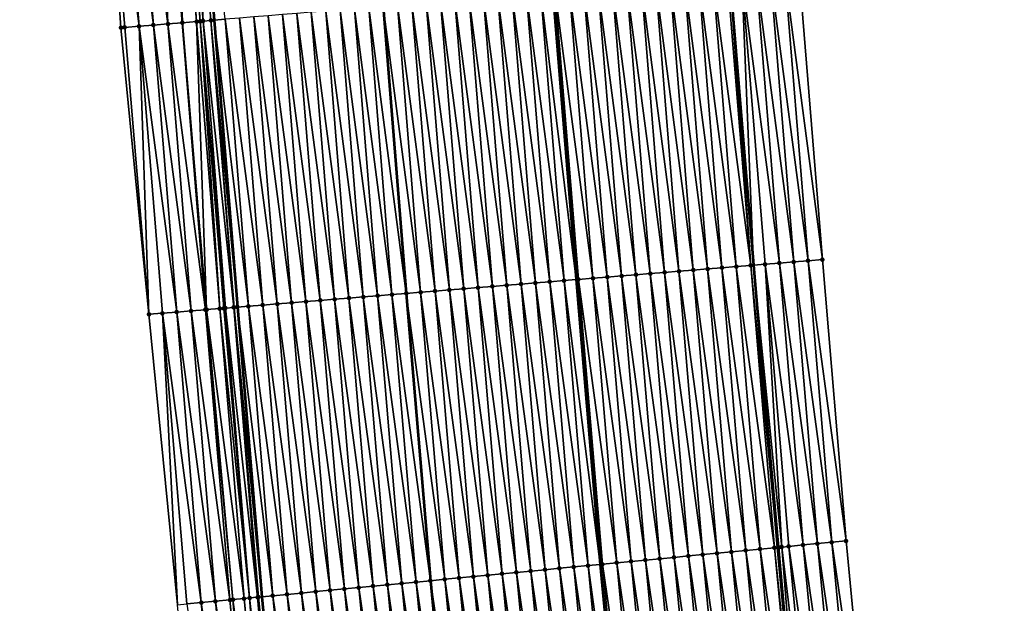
# Model space of a CAD drawing. Header units: feet. Extents: x 2010743 to 2022806, y 818705 to 837694.
# Tile 278 of 531: x 2011493 to 2011561, y 827773 to 827813. Entities that reach past the tile are written whole.
import ezdxf

# ---------------------------------------------------------------- set-up
doc = ezdxf.new("R2010")
doc.units = ezdxf.units.FT
doc.header["$MEASUREMENT"] = 0
for name, color, linetype, lineweight in [('EP_Travel Lane', 172, 'Continuous', 53), ('Road Shots', 141, 'Continuous', 100), ('STRIPING', 60, 'Continuous', 53)]:
    doc.layers.add(name, color=color, linetype=linetype, lineweight=lineweight)
doc.layers.add('I-77-MM17-21_NB-Surface-Border', color=7, linetype='Continuous')
doc.layers.add('I-77-MM17-21_NB-Surface-TIN', color=7, linetype='Continuous')

msp = doc.modelspace()

# ---------------------------------------------------------------- linework, layer by layer
at = {"layer": 'EP_Travel Lane'}
for points in [[(2011497.764, 827933.119, 309.843), (2011499.094, 827913.164, 309.702), (2011500.423, 827893.208, 309.577), (2011501.753, 827873.253, 309.466), (2011503.155, 827853.107, 309.371), (2011504.77, 827833.172, 309.294), (2011506.384, 827813.238, 309.209), (2011507.999, 827793.303, 309.114), (2011509.689, 827773.175, 309.096), (2011511.592, 827753.266, 308.995), (2011513.496, 827733.356, 308.954), (2011515.399, 827713.447, 308.875), (2011517.375, 827693.356, 308.796), (2011519.531, 827673.472, 308.758)], [(2011534.951, 827915.561, 308.288), (2011536.255, 827895.604, 308.187), (2011537.559, 827875.647, 308.066), (2011538.907, 827856.007, 307.973), (2011540.552, 827836.075, 307.866), (2011542.197, 827816.143, 307.78), (2011543.842, 827796.211, 307.713), (2011545.512, 827776.604, 307.626), (2011547.39, 827756.693, 307.57), (2011549.268, 827736.781, 307.52), (2011551.147, 827716.87, 307.475), (2011553.074, 827697.268, 307.426), (2011555.334, 827677.396, 307.383)]]:
    msp.add_polyline3d(points, dxfattribs=at)
at = {"layer": 'I-77-MM17-21_NB-Surface-Border', "color": 3, "linetype": 'Continuous', "lineweight": -3}
for points in [[(2011515.061, 827672.983, 308.835), (2011513.019, 827692.879, 308.877), (2011510.216, 827712.951, 309.055), (2011507.839, 827732.815, 309.156), (2011505.772, 827752.708, 309.23), (2011503.816, 827772.612, 309.331), (2011501.836, 827792.803, 309.369), (2011499.896, 827812.711, 309.434), (2011498.556, 827832.668, 309.519), (2011497.599, 827852.656, 309.55), (2011496.56, 827872.906, 309.631), (2011495.491, 827892.879, 309.743), (2011494.249, 827912.84, 309.86), (2011492.863, 827932.791, 310)], [(2011538.767, 827915.816, 308.154), (2011539.099, 827895.794, 308.077), (2011540.429, 827875.839, 307.962), (2011542.786, 827856.322, 307.836), (2011545.397, 827836.468, 307.697), (2011547.011, 827816.533, 307.61), (2011548.625, 827796.599, 307.541), (2011550.265, 827777.059, 307.498), (2011552.168, 827757.15, 307.448), (2011554.072, 827737.241, 307.368), (2011555.976, 827717.332, 307.295), (2011557.899, 827697.797, 307.232), (2011559.083, 827677.807, 307.222), (2011561.26, 827657.926, 307.171)]]:
    msp.add_polyline3d(points, dxfattribs=at)
at = {"layer": 'I-77-MM17-21_NB-Surface-TIN', "color": 128, "linetype": 'Continuous', "lineweight": -3}
for points in [[(2011503.155, 827812.976, 309.342), (2011501.541, 827832.91, 309.432), (2011500.544, 827832.829, 309.461)], [(2011503.155, 827812.976, 309.342), (2011502.45, 827832.984, 309.39), (2011501.541, 827832.91, 309.432)], [(2011504.152, 827813.057, 309.295), (2011502.538, 827832.991, 309.385), (2011502.45, 827832.984, 309.39)], [(2011503.155, 827812.976, 309.342), (2011504.152, 827813.057, 309.295), (2011502.45, 827832.984, 309.39)], [(2011504.162, 827813.057, 309.294), (2011503.535, 827833.072, 309.362), (2011502.538, 827832.991, 309.385)], [(2011504.152, 827813.057, 309.295), (2011504.162, 827813.057, 309.294), (2011502.538, 827832.991, 309.385)], [(2011505.149, 827813.137, 309.266), (2011503.726, 827833.087, 309.36), (2011503.535, 827833.072, 309.362)], [(2011504.162, 827813.057, 309.294), (2011505.149, 827813.137, 309.266), (2011503.535, 827833.072, 309.362)], [(2011505.406, 827813.158, 309.27), (2011503.905, 827833.102, 309.357), (2011503.726, 827833.087, 309.36)], [(2011505.149, 827813.137, 309.266), (2011505.406, 827813.158, 309.27), (2011503.726, 827833.087, 309.36)], [(2011505.597, 827813.174, 309.268), (2011504.531, 827833.153, 309.305), (2011503.905, 827833.102, 309.357)], [(2011505.406, 827813.158, 309.27), (2011505.597, 827813.174, 309.268), (2011503.905, 827833.102, 309.357)], [(2011504.531, 827833.153, 309.305), (2011506.384, 827813.238, 309.209), (2011504.77, 827833.172, 309.294)], [(2011506.145, 827813.218, 309.22), (2011506.384, 827813.238, 309.209), (2011504.531, 827833.153, 309.305)], [(2011505.597, 827813.174, 309.268), (2011506.145, 827813.218, 309.22), (2011504.531, 827833.153, 309.305)], [(2011507.142, 827813.299, 309.175), (2011504.77, 827833.172, 309.294), (2011506.384, 827813.238, 309.209)], [(2011501.162, 827812.814, 309.399), (2011499.548, 827832.749, 309.492), (2011498.556, 827832.668, 309.519)], [(2011499.896, 827812.711, 309.434), (2011500.165, 827812.733, 309.427), (2011498.556, 827832.668, 309.519)], [(2011500.165, 827812.733, 309.427), (2011501.162, 827812.814, 309.399), (2011498.556, 827832.668, 309.519)], [(2011502.158, 827812.895, 309.369), (2011500.544, 827832.829, 309.461), (2011499.548, 827832.749, 309.492)], [(2011501.162, 827812.814, 309.399), (2011502.158, 827812.895, 309.369), (2011499.548, 827832.749, 309.492)], [(2011502.158, 827812.895, 309.369), (2011503.155, 827812.976, 309.342), (2011500.544, 827832.829, 309.461)], [(2011547.628, 827796.518, 307.571), (2011546.014, 827816.453, 307.646), (2011545.018, 827816.372, 307.686)], [(2011548.625, 827796.599, 307.541), (2011547.011, 827816.533, 307.61), (2011546.014, 827816.453, 307.646)], [(2011547.628, 827796.518, 307.571), (2011548.625, 827796.599, 307.541), (2011546.014, 827816.453, 307.646)], [(2011539.655, 827795.871, 307.896), (2011538.041, 827815.806, 307.97), (2011537.044, 827815.725, 308.008)], [(2011540.651, 827795.952, 307.858), (2011539.037, 827815.887, 307.929), (2011538.041, 827815.806, 307.97)], [(2011539.655, 827795.871, 307.896), (2011540.651, 827795.952, 307.858), (2011538.041, 827815.806, 307.97)], [(2011541.648, 827796.033, 307.814), (2011540.034, 827815.967, 307.886), (2011539.037, 827815.887, 307.929)], [(2011540.651, 827795.952, 307.858), (2011541.648, 827796.033, 307.814), (2011539.037, 827815.887, 307.929)], [(2011542.645, 827796.114, 307.77), (2011541.031, 827816.048, 307.842), (2011540.034, 827815.967, 307.886)], [(2011541.648, 827796.033, 307.814), (2011542.645, 827796.114, 307.77), (2011540.034, 827815.967, 307.886)], [(2011543.641, 827796.195, 307.722), (2011542.027, 827816.129, 307.784), (2011541.031, 827816.048, 307.842)], [(2011542.645, 827796.114, 307.77), (2011543.641, 827796.195, 307.722), (2011541.031, 827816.048, 307.842)], [(2011543.641, 827796.195, 307.722), (2011542.197, 827816.143, 307.78), (2011542.027, 827816.129, 307.784)], [(2011543.024, 827816.21, 307.765), (2011542.197, 827816.143, 307.78), (2011543.842, 827796.211, 307.713)], [(2011543.641, 827796.195, 307.722), (2011543.842, 827796.211, 307.713), (2011542.197, 827816.143, 307.78)], [(2011545.635, 827796.356, 307.641), (2011544.021, 827816.291, 307.723), (2011543.024, 827816.21, 307.765)], [(2011544.638, 827796.275, 307.677), (2011543.024, 827816.21, 307.765), (2011543.842, 827796.211, 307.713)], [(2011544.638, 827796.275, 307.677), (2011545.635, 827796.356, 307.641), (2011543.024, 827816.21, 307.765)], [(2011546.632, 827796.437, 307.608), (2011545.018, 827816.372, 307.686), (2011544.021, 827816.291, 307.723)], [(2011545.635, 827796.356, 307.641), (2011546.632, 827796.437, 307.608), (2011544.021, 827816.291, 307.723)], [(2011546.632, 827796.437, 307.608), (2011547.628, 827796.518, 307.571), (2011545.018, 827816.372, 307.686)], [(2011530.684, 827795.143, 308.265), (2011529.07, 827815.078, 308.343), (2011528.073, 827814.997, 308.375)], [(2011529.07, 827815.078, 308.343), (2011531.522, 827795.211, 308.232), (2011529.908, 827815.146, 308.308)], [(2011530.684, 827795.143, 308.265), (2011531.522, 827795.211, 308.232), (2011529.07, 827815.078, 308.343)], [(2011531.681, 827795.224, 308.225), (2011530.067, 827815.159, 308.301), (2011529.908, 827815.146, 308.308)], [(2011531.681, 827795.224, 308.225), (2011529.908, 827815.146, 308.308), (2011531.522, 827795.211, 308.232)], [(2011532.677, 827795.305, 308.179), (2011531.063, 827815.24, 308.258), (2011530.067, 827815.159, 308.301)], [(2011531.681, 827795.224, 308.225), (2011532.677, 827795.305, 308.179), (2011530.067, 827815.159, 308.301)], [(2011533.674, 827795.386, 308.123), (2011532.06, 827815.321, 308.203), (2011531.063, 827815.24, 308.258)], [(2011532.677, 827795.305, 308.179), (2011533.674, 827795.386, 308.123), (2011531.063, 827815.24, 308.258)], [(2011534.671, 827795.467, 308.083), (2011533.057, 827815.401, 308.163), (2011532.06, 827815.321, 308.203)], [(2011533.674, 827795.386, 308.123), (2011534.671, 827795.467, 308.083), (2011532.06, 827815.321, 308.203)], [(2011535.668, 827795.548, 308.044), (2011534.054, 827815.482, 308.122), (2011533.057, 827815.401, 308.163)], [(2011534.671, 827795.467, 308.083), (2011535.668, 827795.548, 308.044), (2011533.057, 827815.401, 308.163)], [(2011536.664, 827795.629, 308.002), (2011535.05, 827815.563, 308.078), (2011534.054, 827815.482, 308.122)], [(2011535.668, 827795.548, 308.044), (2011536.664, 827795.629, 308.002), (2011534.054, 827815.482, 308.122)], [(2011537.661, 827795.709, 307.969), (2011536.047, 827815.644, 308.045), (2011535.05, 827815.563, 308.078)], [(2011536.664, 827795.629, 308.002), (2011537.661, 827795.709, 307.969), (2011535.05, 827815.563, 308.078)], [(2011538.658, 827795.79, 307.934), (2011537.044, 827815.725, 308.008), (2011536.047, 827815.644, 308.045)], [(2011537.661, 827795.709, 307.969), (2011538.658, 827795.79, 307.934), (2011536.047, 827815.644, 308.045)], [(2011538.658, 827795.79, 307.934), (2011539.655, 827795.871, 307.896), (2011537.044, 827815.725, 308.008)], [(2011522.71, 827794.497, 308.55), (2011521.096, 827814.431, 308.632), (2011520.1, 827814.35, 308.674)], [(2011523.707, 827794.577, 308.512), (2011522.093, 827814.512, 308.592), (2011521.096, 827814.431, 308.632)], [(2011522.71, 827794.497, 308.55), (2011523.707, 827794.577, 308.512), (2011521.096, 827814.431, 308.632)], [(2011524.704, 827794.658, 308.476), (2011523.09, 827814.593, 308.557), (2011522.093, 827814.512, 308.592)], [(2011523.707, 827794.577, 308.512), (2011524.704, 827794.658, 308.476), (2011522.093, 827814.512, 308.592)], [(2011525.7, 827794.739, 308.443), (2011524.086, 827814.674, 308.525), (2011523.09, 827814.593, 308.557)], [(2011524.704, 827794.658, 308.476), (2011525.7, 827794.739, 308.443), (2011523.09, 827814.593, 308.557)], [(2011526.697, 827794.82, 308.403), (2011525.083, 827814.755, 308.484), (2011524.086, 827814.674, 308.525)], [(2011525.7, 827794.739, 308.443), (2011526.697, 827794.82, 308.403), (2011524.086, 827814.674, 308.525)], [(2011527.694, 827794.901, 308.366), (2011526.08, 827814.835, 308.445), (2011525.083, 827814.755, 308.484)], [(2011526.697, 827794.82, 308.403), (2011527.694, 827794.901, 308.366), (2011525.083, 827814.755, 308.484)], [(2011528.691, 827794.982, 308.33), (2011527.077, 827814.916, 308.408), (2011526.08, 827814.835, 308.445)], [(2011527.694, 827794.901, 308.366), (2011528.691, 827794.982, 308.33), (2011526.08, 827814.835, 308.445)], [(2011529.687, 827795.062, 308.297), (2011528.073, 827814.997, 308.375), (2011527.077, 827814.916, 308.408)], [(2011528.691, 827794.982, 308.33), (2011529.687, 827795.062, 308.297), (2011527.077, 827814.916, 308.408)], [(2011529.687, 827795.062, 308.297), (2011530.684, 827795.143, 308.265), (2011528.073, 827814.997, 308.375)], [(2011513.74, 827793.769, 308.907), (2011512.126, 827813.703, 308.982), (2011511.129, 827813.623, 309.016)], [(2011514.736, 827793.85, 308.868), (2011513.122, 827813.784, 308.944), (2011512.126, 827813.703, 308.982)], [(2011513.74, 827793.769, 308.907), (2011514.736, 827793.85, 308.868), (2011512.126, 827813.703, 308.982)], [(2011515.733, 827793.93, 308.828), (2011514.119, 827813.865, 308.903), (2011513.122, 827813.784, 308.944)], [(2011514.736, 827793.85, 308.868), (2011515.733, 827793.93, 308.828), (2011513.122, 827813.784, 308.944)], [(2011516.73, 827794.011, 308.787), (2011515.116, 827813.946, 308.864), (2011514.119, 827813.865, 308.903)], [(2011515.733, 827793.93, 308.828), (2011516.73, 827794.011, 308.787), (2011514.119, 827813.865, 308.903)], [(2011517.727, 827794.092, 308.749), (2011516.113, 827814.027, 308.824), (2011515.116, 827813.946, 308.864)], [(2011516.73, 827794.011, 308.787), (2011517.727, 827794.092, 308.749), (2011515.116, 827813.946, 308.864)], [(2011518.723, 827794.173, 308.711), (2011517.109, 827814.108, 308.786), (2011516.113, 827814.027, 308.824)], [(2011517.727, 827794.092, 308.749), (2011518.723, 827794.173, 308.711), (2011516.113, 827814.027, 308.824)], [(2011517.109, 827814.108, 308.786), (2011519.72, 827794.254, 308.675), (2011518.106, 827814.189, 308.752)], [(2011518.723, 827794.173, 308.711), (2011519.72, 827794.254, 308.675), (2011517.109, 827814.108, 308.786)], [(2011520.717, 827794.335, 308.639), (2011519.103, 827814.269, 308.72), (2011518.106, 827814.189, 308.752)], [(2011520.717, 827794.335, 308.639), (2011518.106, 827814.189, 308.752), (2011519.72, 827794.254, 308.675)], [(2011521.713, 827794.416, 308.592), (2011520.1, 827814.35, 308.674), (2011519.103, 827814.269, 308.72)], [(2011520.717, 827794.335, 308.639), (2011521.713, 827794.416, 308.592), (2011519.103, 827814.269, 308.72)], [(2011521.713, 827794.416, 308.592), (2011522.71, 827794.497, 308.55), (2011520.1, 827814.35, 308.674)], [(2011505.766, 827793.122, 309.241), (2011504.152, 827813.057, 309.295), (2011503.155, 827812.976, 309.342)], [(2011505.766, 827793.122, 309.241), (2011504.162, 827813.057, 309.294), (2011504.152, 827813.057, 309.295)], [(2011505.843, 827793.128, 309.235), (2011505.149, 827813.137, 309.266), (2011504.162, 827813.057, 309.294)], [(2011505.766, 827793.122, 309.241), (2011505.843, 827793.128, 309.235), (2011504.162, 827813.057, 309.294)], [(2011506.763, 827793.203, 309.2), (2011505.406, 827813.158, 309.27), (2011505.149, 827813.137, 309.266)], [(2011505.843, 827793.128, 309.235), (2011506.763, 827793.203, 309.2), (2011505.149, 827813.137, 309.266)], [(2011507.15, 827793.234, 309.202), (2011505.597, 827813.174, 309.268), (2011505.406, 827813.158, 309.27)], [(2011506.763, 827793.203, 309.2), (2011507.041, 827793.225, 309.204), (2011505.406, 827813.158, 309.27)], [(2011507.041, 827793.225, 309.204), (2011507.15, 827793.234, 309.202), (2011505.406, 827813.158, 309.27)], [(2011507.73, 827793.281, 309.142), (2011506.145, 827813.218, 309.22), (2011505.597, 827813.174, 309.268)], [(2011507.15, 827793.234, 309.202), (2011507.73, 827793.281, 309.142), (2011505.597, 827813.174, 309.268)], [(2011507.993, 827793.303, 309.114), (2011506.384, 827813.238, 309.209), (2011506.145, 827813.218, 309.22)], [(2011507.73, 827793.281, 309.142), (2011507.759, 827793.284, 309.139), (2011506.145, 827813.218, 309.22)], [(2011507.759, 827793.284, 309.139), (2011507.993, 827793.303, 309.114), (2011506.145, 827813.218, 309.22)], [(2011508.756, 827793.364, 309.092), (2011507.142, 827813.299, 309.175), (2011506.384, 827813.238, 309.209)], [(2011508.756, 827793.364, 309.092), (2011506.384, 827813.238, 309.209), (2011507.999, 827793.303, 309.114)], [(2011507.993, 827793.303, 309.114), (2011507.999, 827793.303, 309.114), (2011506.384, 827813.238, 309.209)], [(2011509.753, 827793.445, 309.058), (2011508.139, 827813.38, 309.131), (2011507.142, 827813.299, 309.175)], [(2011508.756, 827793.364, 309.092), (2011509.753, 827793.445, 309.058), (2011507.142, 827813.299, 309.175)], [(2011510.749, 827793.526, 309.018), (2011509.136, 827813.461, 309.091), (2011508.139, 827813.38, 309.131)], [(2011509.753, 827793.445, 309.058), (2011510.749, 827793.526, 309.018), (2011508.139, 827813.38, 309.131)], [(2011511.746, 827793.607, 308.979), (2011510.132, 827813.542, 309.048), (2011509.136, 827813.461, 309.091)], [(2011510.749, 827793.526, 309.018), (2011511.746, 827793.607, 308.979), (2011509.136, 827813.461, 309.091)], [(2011512.743, 827793.688, 308.944), (2011511.129, 827813.623, 309.016), (2011510.132, 827813.542, 309.048)], [(2011511.746, 827793.607, 308.979), (2011512.743, 827793.688, 308.944), (2011510.132, 827813.542, 309.048)], [(2011512.743, 827793.688, 308.944), (2011513.74, 827793.769, 308.907), (2011511.129, 827813.623, 309.016)], [(2011501.836, 827792.803, 309.369), (2011500.165, 827812.733, 309.427), (2011499.896, 827812.711, 309.434)], [(2011501.836, 827792.803, 309.369), (2011501.162, 827812.814, 309.399), (2011500.165, 827812.733, 309.427)], [(2011503.772, 827792.96, 309.307), (2011502.158, 827812.895, 309.369), (2011501.162, 827812.814, 309.399)], [(2011501.836, 827792.803, 309.369), (2011502.776, 827792.879, 309.338), (2011501.162, 827812.814, 309.399)], [(2011502.776, 827792.879, 309.338), (2011503.772, 827792.96, 309.307), (2011501.162, 827812.814, 309.399)], [(2011504.769, 827793.041, 309.282), (2011503.155, 827812.976, 309.342), (2011502.158, 827812.895, 309.369)], [(2011503.772, 827792.96, 309.307), (2011504.769, 827793.041, 309.282), (2011502.158, 827812.895, 309.369)], [(2011504.769, 827793.041, 309.282), (2011505.766, 827793.122, 309.241), (2011503.155, 827812.976, 309.342)], [(2011547.628, 827796.518, 307.571), (2011550.265, 827777.059, 307.498), (2011548.625, 827796.599, 307.541)], [(2011542.301, 827776.297, 307.783), (2011540.651, 827795.952, 307.858), (2011539.655, 827795.871, 307.896)], [(2011543.297, 827776.392, 307.742), (2011541.648, 827796.033, 307.814), (2011540.651, 827795.952, 307.858)], [(2011542.301, 827776.297, 307.783), (2011543.297, 827776.392, 307.742), (2011540.651, 827795.952, 307.858)], [(2011544.292, 827776.488, 307.7), (2011542.645, 827796.114, 307.77), (2011541.648, 827796.033, 307.814)], [(2011543.297, 827776.392, 307.742), (2011544.292, 827776.488, 307.7), (2011541.648, 827796.033, 307.814)], [(2011545.288, 827776.583, 307.642), (2011543.641, 827796.195, 307.722), (2011542.645, 827796.114, 307.77)], [(2011544.292, 827776.488, 307.7), (2011545.288, 827776.583, 307.642), (2011542.645, 827796.114, 307.77)], [(2011543.641, 827796.195, 307.722), (2011545.512, 827776.604, 307.626), (2011543.842, 827796.211, 307.713)], [(2011545.288, 827776.583, 307.642), (2011545.512, 827776.604, 307.626), (2011543.641, 827796.195, 307.722)], [(2011545.795, 827776.632, 307.609), (2011544.638, 827796.275, 307.677), (2011543.842, 827796.211, 307.713)], [(2011545.593, 827776.612, 307.621), (2011545.795, 827776.632, 307.609), (2011543.842, 827796.211, 307.713)], [(2011545.593, 827776.612, 307.621), (2011543.842, 827796.211, 307.713), (2011545.512, 827776.604, 307.626)], [(2011547.279, 827776.774, 307.584), (2011545.635, 827796.356, 307.641), (2011544.638, 827796.275, 307.677)], [(2011545.795, 827776.632, 307.609), (2011546.283, 827776.678, 307.611), (2011544.638, 827796.275, 307.677)], [(2011546.283, 827776.678, 307.611), (2011547.279, 827776.774, 307.584), (2011544.638, 827796.275, 307.677)], [(2011548.274, 827776.869, 307.558), (2011546.632, 827796.437, 307.608), (2011545.635, 827796.356, 307.641)], [(2011547.279, 827776.774, 307.584), (2011548.274, 827776.869, 307.558), (2011545.635, 827796.356, 307.641)], [(2011549.269, 827776.964, 307.528), (2011547.628, 827796.518, 307.571), (2011546.632, 827796.437, 307.608)], [(2011548.274, 827776.869, 307.558), (2011549.269, 827776.964, 307.528), (2011546.632, 827796.437, 307.608)], [(2011549.269, 827776.964, 307.528), (2011550.265, 827777.059, 307.498), (2011547.628, 827796.518, 307.571)], [(2011533.342, 827775.439, 308.155), (2011531.681, 827795.224, 308.225), (2011531.522, 827795.211, 308.232)], [(2011534.338, 827775.535, 308.11), (2011532.677, 827795.305, 308.179), (2011531.681, 827795.224, 308.225)], [(2011533.342, 827775.439, 308.155), (2011534.338, 827775.535, 308.11), (2011531.681, 827795.224, 308.225)], [(2011535.333, 827775.63, 308.051), (2011533.674, 827795.386, 308.123), (2011532.677, 827795.305, 308.179)], [(2011534.338, 827775.535, 308.11), (2011535.333, 827775.63, 308.051), (2011532.677, 827795.305, 308.179)], [(2011536.329, 827775.725, 308.011), (2011534.671, 827795.467, 308.083), (2011533.674, 827795.386, 308.123)], [(2011535.333, 827775.63, 308.051), (2011536.329, 827775.725, 308.011), (2011533.674, 827795.386, 308.123)], [(2011537.324, 827775.82, 307.974), (2011535.668, 827795.548, 308.044), (2011534.671, 827795.467, 308.083)], [(2011536.329, 827775.725, 308.011), (2011537.324, 827775.82, 307.974), (2011534.671, 827795.467, 308.083)], [(2011538.32, 827775.916, 307.931), (2011536.664, 827795.629, 308.002), (2011535.668, 827795.548, 308.044)], [(2011537.324, 827775.82, 307.974), (2011538.32, 827775.916, 307.931), (2011535.668, 827795.548, 308.044)], [(2011539.315, 827776.011, 307.896), (2011537.661, 827795.709, 307.969), (2011536.664, 827795.629, 308.002)], [(2011538.32, 827775.916, 307.931), (2011539.315, 827776.011, 307.896), (2011536.664, 827795.629, 308.002)], [(2011540.31, 827776.106, 307.863), (2011538.658, 827795.79, 307.934), (2011537.661, 827795.709, 307.969)], [(2011539.315, 827776.011, 307.896), (2011540.31, 827776.106, 307.863), (2011537.661, 827795.709, 307.969)], [(2011541.306, 827776.202, 307.824), (2011539.655, 827795.871, 307.896), (2011538.658, 827795.79, 307.934)], [(2011540.31, 827776.106, 307.863), (2011541.306, 827776.202, 307.824), (2011538.658, 827795.79, 307.934)], [(2011541.306, 827776.202, 307.824), (2011542.301, 827776.297, 307.783), (2011539.655, 827795.871, 307.896)], [(2011525.379, 827774.677, 308.45), (2011523.707, 827794.577, 308.512), (2011522.71, 827794.497, 308.55)], [(2011526.374, 827774.772, 308.412), (2011524.704, 827794.658, 308.476), (2011523.707, 827794.577, 308.512)], [(2011525.379, 827774.677, 308.45), (2011526.374, 827774.772, 308.412), (2011523.707, 827794.577, 308.512)], [(2011527.37, 827774.867, 308.377), (2011525.7, 827794.739, 308.443), (2011524.704, 827794.658, 308.476)], [(2011526.374, 827774.772, 308.412), (2011527.37, 827774.867, 308.377), (2011524.704, 827794.658, 308.476)], [(2011528.365, 827774.963, 308.336), (2011526.697, 827794.82, 308.403), (2011525.7, 827794.739, 308.443)], [(2011527.37, 827774.867, 308.377), (2011528.365, 827774.963, 308.336), (2011525.7, 827794.739, 308.443)], [(2011529.361, 827775.058, 308.296), (2011527.694, 827794.901, 308.366), (2011526.697, 827794.82, 308.403)], [(2011528.365, 827774.963, 308.336), (2011529.361, 827775.058, 308.296), (2011526.697, 827794.82, 308.403)], [(2011530.356, 827775.153, 308.26), (2011528.691, 827794.982, 308.33), (2011527.694, 827794.901, 308.366)], [(2011529.361, 827775.058, 308.296), (2011530.356, 827775.153, 308.26), (2011527.694, 827794.901, 308.366)], [(2011531.351, 827775.249, 308.227), (2011529.687, 827795.062, 308.297), (2011528.691, 827794.982, 308.33)], [(2011530.356, 827775.153, 308.26), (2011531.351, 827775.249, 308.227), (2011528.691, 827794.982, 308.33)], [(2011532.347, 827775.344, 308.199), (2011530.684, 827795.143, 308.265), (2011529.687, 827795.062, 308.297)], [(2011531.351, 827775.249, 308.227), (2011532.347, 827775.344, 308.199), (2011529.687, 827795.062, 308.297)], [(2011530.684, 827795.143, 308.265), (2011533.186, 827775.424, 308.162), (2011531.522, 827795.211, 308.232)], [(2011532.347, 827775.344, 308.199), (2011533.186, 827775.424, 308.162), (2011530.684, 827795.143, 308.265)], [(2011533.342, 827775.439, 308.155), (2011531.522, 827795.211, 308.232), (2011533.186, 827775.424, 308.162)], [(2011516.42, 827773.819, 308.816), (2011514.736, 827793.85, 308.868), (2011513.74, 827793.769, 308.907)], [(2011517.415, 827773.914, 308.775), (2011515.733, 827793.93, 308.828), (2011514.736, 827793.85, 308.868)], [(2011516.42, 827773.819, 308.816), (2011517.415, 827773.914, 308.775), (2011514.736, 827793.85, 308.868)], [(2011518.411, 827774.01, 308.736), (2011516.73, 827794.011, 308.787), (2011515.733, 827793.93, 308.828)], [(2011517.415, 827773.914, 308.775), (2011518.411, 827774.01, 308.736), (2011515.733, 827793.93, 308.828)], [(2011519.406, 827774.105, 308.698), (2011517.727, 827794.092, 308.749), (2011516.73, 827794.011, 308.787)], [(2011518.411, 827774.01, 308.736), (2011519.406, 827774.105, 308.698), (2011516.73, 827794.011, 308.787)], [(2011520.401, 827774.2, 308.66), (2011518.723, 827794.173, 308.711), (2011517.727, 827794.092, 308.749)], [(2011519.406, 827774.105, 308.698), (2011520.401, 827774.2, 308.66), (2011517.727, 827794.092, 308.749)], [(2011518.723, 827794.173, 308.711), (2011521.397, 827774.296, 308.616), (2011519.72, 827794.254, 308.675)], [(2011520.401, 827774.2, 308.66), (2011521.397, 827774.296, 308.616), (2011518.723, 827794.173, 308.711)], [(2011522.392, 827774.391, 308.583), (2011520.717, 827794.335, 308.639), (2011519.72, 827794.254, 308.675)], [(2011522.392, 827774.391, 308.583), (2011519.72, 827794.254, 308.675), (2011521.397, 827774.296, 308.616)], [(2011523.388, 827774.486, 308.536), (2011521.713, 827794.416, 308.592), (2011520.717, 827794.335, 308.639)], [(2011522.392, 827774.391, 308.583), (2011523.388, 827774.486, 308.536), (2011520.717, 827794.335, 308.639)], [(2011524.383, 827774.582, 308.491), (2011522.71, 827794.497, 308.55), (2011521.713, 827794.416, 308.592)], [(2011523.388, 827774.486, 308.536), (2011524.383, 827774.582, 308.491), (2011521.713, 827794.416, 308.592)], [(2011524.383, 827774.582, 308.491), (2011525.379, 827774.677, 308.45), (2011522.71, 827794.497, 308.55)], [(2011508.456, 827773.057, 309.154), (2011506.763, 827793.203, 309.2), (2011505.843, 827793.128, 309.235)], [(2011508.834, 827773.093, 309.16), (2011507.041, 827793.225, 309.204), (2011506.763, 827793.203, 309.2)], [(2011508.456, 827773.057, 309.154), (2011508.834, 827773.093, 309.16), (2011506.763, 827793.203, 309.2)], [(2011508.834, 827773.093, 309.16), (2011507.15, 827793.234, 309.202), (2011507.041, 827793.225, 309.204)], [(2011509.385, 827773.145, 309.116), (2011507.73, 827793.281, 309.142), (2011507.15, 827793.234, 309.202)], [(2011508.834, 827773.093, 309.16), (2011509.385, 827773.145, 309.116), (2011507.15, 827793.234, 309.202)], [(2011509.452, 827773.152, 309.109), (2011507.759, 827793.284, 309.139), (2011507.73, 827793.281, 309.142)], [(2011509.385, 827773.145, 309.116), (2011509.452, 827773.152, 309.109), (2011507.73, 827793.281, 309.142)], [(2011507.759, 827793.284, 309.139), (2011509.689, 827773.175, 309.096), (2011507.993, 827793.303, 309.114)], [(2011509.452, 827773.152, 309.109), (2011509.689, 827773.175, 309.096), (2011507.759, 827793.284, 309.139)], [(2011507.993, 827793.303, 309.114), (2011509.689, 827773.175, 309.096), (2011507.999, 827793.303, 309.114)], [(2011510.447, 827773.247, 309.054), (2011508.756, 827793.364, 309.092), (2011507.999, 827793.303, 309.114)], [(2011510.447, 827773.247, 309.054), (2011507.999, 827793.303, 309.114), (2011509.689, 827773.175, 309.096)], [(2011511.442, 827773.343, 309.013), (2011509.753, 827793.445, 309.058), (2011508.756, 827793.364, 309.092)], [(2011510.447, 827773.247, 309.054), (2011511.442, 827773.343, 309.013), (2011508.756, 827793.364, 309.092)], [(2011512.438, 827773.438, 308.969), (2011510.749, 827793.526, 309.018), (2011509.753, 827793.445, 309.058)], [(2011511.442, 827773.343, 309.013), (2011512.438, 827773.438, 308.969), (2011509.753, 827793.445, 309.058)], [(2011513.433, 827773.533, 308.93), (2011511.746, 827793.607, 308.979), (2011510.749, 827793.526, 309.018)], [(2011512.438, 827773.438, 308.969), (2011513.433, 827773.533, 308.93), (2011510.749, 827793.526, 309.018)], [(2011514.429, 827773.628, 308.894), (2011512.743, 827793.688, 308.944), (2011511.746, 827793.607, 308.979)], [(2011513.433, 827773.533, 308.93), (2011514.429, 827773.628, 308.894), (2011511.746, 827793.607, 308.979)], [(2011515.424, 827773.724, 308.858), (2011513.74, 827793.769, 308.907), (2011512.743, 827793.688, 308.944)], [(2011514.429, 827773.628, 308.894), (2011515.424, 827773.724, 308.858), (2011512.743, 827793.688, 308.944)], [(2011515.424, 827773.724, 308.858), (2011516.42, 827773.819, 308.816), (2011513.74, 827793.769, 308.907)], [(2011503.816, 827772.612, 309.331), (2011502.776, 827792.879, 309.338), (2011501.836, 827792.803, 309.369)], [(2011505.47, 827772.771, 309.275), (2011503.772, 827792.96, 309.307), (2011502.776, 827792.879, 309.338)], [(2011504.474, 827772.675, 309.309), (2011505.47, 827772.771, 309.275), (2011502.776, 827792.879, 309.338)], [(2011503.816, 827772.612, 309.331), (2011504.474, 827772.675, 309.309), (2011502.776, 827792.879, 309.338)], [(2011506.465, 827772.866, 309.245), (2011504.769, 827793.041, 309.282), (2011503.772, 827792.96, 309.307)], [(2011505.47, 827772.771, 309.275), (2011506.465, 827772.866, 309.245), (2011503.772, 827792.96, 309.307)], [(2011507.461, 827772.961, 309.202), (2011505.766, 827793.122, 309.241), (2011504.769, 827793.041, 309.282)], [(2011506.465, 827772.866, 309.245), (2011507.461, 827772.961, 309.202), (2011504.769, 827793.041, 309.282)], [(2011507.675, 827772.982, 309.185), (2011505.843, 827793.128, 309.235), (2011505.766, 827793.122, 309.241)], [(2011507.461, 827772.961, 309.202), (2011507.675, 827772.982, 309.185), (2011505.766, 827793.122, 309.241)], [(2011507.675, 827772.982, 309.185), (2011508.456, 827773.057, 309.154), (2011505.843, 827793.128, 309.235)], [(2011549.182, 827756.864, 307.53), (2011547.279, 827776.774, 307.584), (2011546.283, 827776.678, 307.611)], [(2011550.178, 827756.96, 307.505), (2011548.274, 827776.869, 307.558), (2011547.279, 827776.774, 307.584)], [(2011549.182, 827756.864, 307.53), (2011550.178, 827756.96, 307.505), (2011547.279, 827776.774, 307.584)], [(2011551.173, 827757.055, 307.474), (2011549.269, 827776.964, 307.528), (2011548.274, 827776.869, 307.558)], [(2011550.178, 827756.96, 307.505), (2011551.173, 827757.055, 307.474), (2011548.274, 827776.869, 307.558)], [(2011552.168, 827757.15, 307.448), (2011550.265, 827777.059, 307.498), (2011549.269, 827776.964, 307.528)], [(2011551.173, 827757.055, 307.474), (2011552.168, 827757.15, 307.448), (2011549.269, 827776.964, 307.528)], [(2011542.214, 827756.197, 307.792), (2011540.31, 827776.106, 307.863), (2011539.315, 827776.011, 307.896)], [(2011543.209, 827756.293, 307.755), (2011541.306, 827776.202, 307.824), (2011540.31, 827776.106, 307.863)], [(2011542.214, 827756.197, 307.792), (2011543.209, 827756.293, 307.755), (2011540.31, 827776.106, 307.863)], [(2011544.205, 827756.388, 307.718), (2011542.301, 827776.297, 307.783), (2011541.306, 827776.202, 307.824)], [(2011543.209, 827756.293, 307.755), (2011544.205, 827756.388, 307.718), (2011541.306, 827776.202, 307.824)], [(2011545.2, 827756.483, 307.677), (2011543.297, 827776.392, 307.742), (2011542.301, 827776.297, 307.783)], [(2011544.205, 827756.388, 307.718), (2011545.2, 827756.483, 307.677), (2011542.301, 827776.297, 307.783)], [(2011546.196, 827756.579, 307.631), (2011544.292, 827776.488, 307.7), (2011543.297, 827776.392, 307.742)], [(2011545.2, 827756.483, 307.677), (2011546.196, 827756.579, 307.631), (2011543.297, 827776.392, 307.742)], [(2011547.191, 827756.674, 307.576), (2011545.288, 827776.583, 307.642), (2011544.292, 827776.488, 307.7)], [(2011546.196, 827756.579, 307.631), (2011547.191, 827756.674, 307.576), (2011544.292, 827776.488, 307.7)], [(2011547.325, 827756.687, 307.571), (2011545.512, 827776.604, 307.626), (2011545.288, 827776.583, 307.642)], [(2011547.191, 827756.674, 307.576), (2011547.325, 827756.687, 307.571), (2011545.288, 827776.583, 307.642)], [(2011545.593, 827776.612, 307.621), (2011545.512, 827776.604, 307.626), (2011547.39, 827756.693, 307.57)], [(2011547.325, 827756.687, 307.571), (2011547.39, 827756.693, 307.57), (2011545.512, 827776.604, 307.626)], [(2011545.593, 827776.612, 307.621), (2011547.39, 827756.693, 307.57), (2011545.795, 827776.632, 307.609)], [(2011548.187, 827756.769, 307.565), (2011546.283, 827776.678, 307.611), (2011545.795, 827776.632, 307.609)], [(2011548.187, 827756.769, 307.565), (2011545.795, 827776.632, 307.609), (2011547.39, 827756.693, 307.57)], [(2011548.187, 827756.769, 307.565), (2011549.182, 827756.864, 307.53), (2011546.283, 827776.678, 307.611)], [(2011532.347, 827775.344, 308.199), (2011535.089, 827755.515, 308.089), (2011533.186, 827775.424, 308.162)], [(2011535.246, 827755.53, 308.082), (2011533.342, 827775.439, 308.155), (2011533.186, 827775.424, 308.162)], [(2011535.246, 827755.53, 308.082), (2011533.186, 827775.424, 308.162), (2011535.089, 827755.515, 308.089)], [(2011536.241, 827755.625, 308.04), (2011534.338, 827775.535, 308.11), (2011533.342, 827775.439, 308.155)], [(2011535.246, 827755.53, 308.082), (2011536.241, 827755.625, 308.04), (2011533.342, 827775.439, 308.155)], [(2011537.237, 827755.721, 307.984), (2011535.333, 827775.63, 308.051), (2011534.338, 827775.535, 308.11)], [(2011536.241, 827755.625, 308.04), (2011537.237, 827755.721, 307.984), (2011534.338, 827775.535, 308.11)], [(2011538.232, 827755.816, 307.946), (2011536.329, 827775.725, 308.011), (2011535.333, 827775.63, 308.051)], [(2011537.237, 827755.721, 307.984), (2011538.232, 827755.816, 307.946), (2011535.333, 827775.63, 308.051)], [(2011539.228, 827755.911, 307.905), (2011537.324, 827775.82, 307.974), (2011536.329, 827775.725, 308.011)], [(2011538.232, 827755.816, 307.946), (2011539.228, 827755.911, 307.905), (2011536.329, 827775.725, 308.011)], [(2011540.223, 827756.007, 307.862), (2011538.32, 827775.916, 307.931), (2011537.324, 827775.82, 307.974)], [(2011539.228, 827755.911, 307.905), (2011540.223, 827756.007, 307.862), (2011537.324, 827775.82, 307.974)], [(2011541.219, 827756.102, 307.827), (2011539.315, 827776.011, 307.896), (2011538.32, 827775.916, 307.931)], [(2011540.223, 827756.007, 307.862), (2011541.219, 827756.102, 307.827), (2011538.32, 827775.916, 307.931)], [(2011541.219, 827756.102, 307.827), (2011542.214, 827756.197, 307.792), (2011539.315, 827776.011, 307.896)], [(2011528.278, 827754.863, 308.347), (2011526.374, 827774.772, 308.412), (2011525.379, 827774.677, 308.45)], [(2011529.273, 827754.958, 308.311), (2011527.37, 827774.867, 308.377), (2011526.374, 827774.772, 308.412)], [(2011528.278, 827754.863, 308.347), (2011529.273, 827754.958, 308.311), (2011526.374, 827774.772, 308.412)], [(2011530.269, 827755.054, 308.269), (2011528.365, 827774.963, 308.336), (2011527.37, 827774.867, 308.377)], [(2011529.273, 827754.958, 308.311), (2011530.269, 827755.054, 308.269), (2011527.37, 827774.867, 308.377)], [(2011531.264, 827755.149, 308.23), (2011529.361, 827775.058, 308.296), (2011528.365, 827774.963, 308.336)], [(2011530.269, 827755.054, 308.269), (2011531.264, 827755.149, 308.23), (2011528.365, 827774.963, 308.336)], [(2011532.259, 827755.244, 308.195), (2011530.356, 827775.153, 308.26), (2011529.361, 827775.058, 308.296)], [(2011531.264, 827755.149, 308.23), (2011532.259, 827755.244, 308.195), (2011529.361, 827775.058, 308.296)], [(2011533.255, 827755.34, 308.161), (2011531.351, 827775.249, 308.227), (2011530.356, 827775.153, 308.26)], [(2011532.259, 827755.244, 308.195), (2011533.255, 827755.34, 308.161), (2011530.356, 827775.153, 308.26)], [(2011534.25, 827755.435, 308.13), (2011532.347, 827775.344, 308.199), (2011531.351, 827775.249, 308.227)], [(2011533.255, 827755.34, 308.161), (2011534.25, 827755.435, 308.13), (2011531.351, 827775.249, 308.227)], [(2011534.25, 827755.435, 308.13), (2011535.089, 827755.515, 308.089), (2011532.347, 827775.344, 308.199)], [(2011521.31, 827754.196, 308.623), (2011519.406, 827774.105, 308.698), (2011518.411, 827774.01, 308.736)], [(2011522.305, 827754.291, 308.583), (2011520.401, 827774.2, 308.66), (2011519.406, 827774.105, 308.698)], [(2011521.31, 827754.196, 308.623), (2011522.305, 827754.291, 308.583), (2011519.406, 827774.105, 308.698)], [(2011520.401, 827774.2, 308.66), (2011523.301, 827754.387, 308.547), (2011521.397, 827774.296, 308.616)], [(2011522.305, 827754.291, 308.583), (2011523.301, 827754.387, 308.547), (2011520.401, 827774.2, 308.66)], [(2011524.296, 827754.482, 308.511), (2011522.392, 827774.391, 308.583), (2011521.397, 827774.296, 308.616)], [(2011524.296, 827754.482, 308.511), (2011521.397, 827774.296, 308.616), (2011523.301, 827754.387, 308.547)], [(2011525.291, 827754.577, 308.465), (2011523.388, 827774.486, 308.536), (2011522.392, 827774.391, 308.583)], [(2011524.296, 827754.482, 308.511), (2011525.291, 827754.577, 308.465), (2011522.392, 827774.391, 308.583)], [(2011526.287, 827754.672, 308.421), (2011524.383, 827774.582, 308.491), (2011523.388, 827774.486, 308.536)], [(2011525.291, 827754.577, 308.465), (2011526.287, 827754.672, 308.421), (2011523.388, 827774.486, 308.536)], [(2011527.282, 827754.768, 308.381), (2011525.379, 827774.677, 308.45), (2011524.383, 827774.582, 308.491)], [(2011526.287, 827754.672, 308.421), (2011527.282, 827754.768, 308.381), (2011524.383, 827774.582, 308.491)], [(2011527.282, 827754.768, 308.381), (2011528.278, 827754.863, 308.347), (2011525.379, 827774.677, 308.45)], [(2011513.346, 827753.433, 308.928), (2011511.442, 827773.343, 309.013), (2011510.447, 827773.247, 309.054)], [(2011514.341, 827753.529, 308.889), (2011512.438, 827773.438, 308.969), (2011511.442, 827773.343, 309.013)], [(2011513.346, 827753.433, 308.928), (2011514.341, 827753.529, 308.889), (2011511.442, 827773.343, 309.013)], [(2011515.337, 827753.624, 308.851), (2011513.433, 827773.533, 308.93), (2011512.438, 827773.438, 308.969)], [(2011514.341, 827753.529, 308.889), (2011515.337, 827753.624, 308.851), (2011512.438, 827773.438, 308.969)], [(2011516.332, 827753.719, 308.817), (2011514.429, 827773.628, 308.894), (2011513.433, 827773.533, 308.93)], [(2011515.337, 827753.624, 308.851), (2011516.332, 827753.719, 308.817), (2011513.433, 827773.533, 308.93)], [(2011517.328, 827753.815, 308.781), (2011515.424, 827773.724, 308.858), (2011514.429, 827773.628, 308.894)], [(2011516.332, 827753.719, 308.817), (2011517.328, 827753.815, 308.781), (2011514.429, 827773.628, 308.894)], [(2011518.323, 827753.91, 308.741), (2011516.42, 827773.819, 308.816), (2011515.424, 827773.724, 308.858)], [(2011517.328, 827753.815, 308.781), (2011518.323, 827753.91, 308.741), (2011515.424, 827773.724, 308.858)], [(2011519.319, 827754.005, 308.701), (2011517.415, 827773.914, 308.775), (2011516.42, 827773.819, 308.816)], [(2011518.323, 827753.91, 308.741), (2011519.319, 827754.005, 308.701), (2011516.42, 827773.819, 308.816)], [(2011520.314, 827754.101, 308.66), (2011518.411, 827774.01, 308.736), (2011517.415, 827773.914, 308.775)], [(2011519.319, 827754.005, 308.701), (2011520.314, 827754.101, 308.66), (2011517.415, 827773.914, 308.775)], [(2011520.314, 827754.101, 308.66), (2011521.31, 827754.196, 308.623), (2011518.411, 827774.01, 308.736)], [(2011507.373, 827752.862, 309.18), (2011505.47, 827772.771, 309.275), (2011504.474, 827772.675, 309.309)], [(2011508.369, 827752.957, 309.148), (2011506.465, 827772.866, 309.245), (2011505.47, 827772.771, 309.275)], [(2011507.373, 827752.862, 309.18), (2011508.369, 827752.957, 309.148), (2011505.47, 827772.771, 309.275)], [(2011509.364, 827753.052, 309.098), (2011507.461, 827772.961, 309.202), (2011506.465, 827772.866, 309.245)], [(2011508.369, 827752.957, 309.148), (2011509.364, 827753.052, 309.098), (2011506.465, 827772.866, 309.245)], [(2011509.377, 827753.053, 309.097), (2011507.675, 827772.982, 309.185), (2011507.461, 827772.961, 309.202)], [(2011509.364, 827753.052, 309.098), (2011509.377, 827753.053, 309.097), (2011507.461, 827772.961, 309.202)], [(2011510.36, 827753.147, 309.07), (2011508.456, 827773.057, 309.154), (2011507.675, 827772.982, 309.185)], [(2011509.377, 827753.053, 309.097), (2011510.36, 827753.147, 309.07), (2011507.675, 827772.982, 309.185)], [(2011510.388, 827753.15, 309.07), (2011508.834, 827773.093, 309.16), (2011508.456, 827773.057, 309.154)], [(2011510.36, 827753.147, 309.07), (2011510.388, 827753.15, 309.07), (2011508.456, 827773.057, 309.154)], [(2011511.131, 827753.221, 309.028), (2011509.385, 827773.145, 309.116), (2011508.834, 827773.093, 309.16)], [(2011510.388, 827753.15, 309.07), (2011511.131, 827753.221, 309.028), (2011508.834, 827773.093, 309.16)], [(2011511.355, 827753.243, 309.009), (2011509.452, 827773.152, 309.109), (2011509.385, 827773.145, 309.116)], [(2011511.131, 827753.221, 309.028), (2011511.355, 827753.243, 309.009), (2011509.385, 827773.145, 309.116)], [(2011511.501, 827753.257, 308.998), (2011509.689, 827773.175, 309.096), (2011509.452, 827773.152, 309.109)], [(2011511.355, 827753.243, 309.009), (2011511.501, 827753.257, 308.998), (2011509.452, 827773.152, 309.109)], [(2011512.351, 827753.338, 308.965), (2011510.447, 827773.247, 309.054), (2011509.689, 827773.175, 309.096)], [(2011512.351, 827753.338, 308.965), (2011509.689, 827773.175, 309.096), (2011511.592, 827753.266, 308.995)], [(2011511.501, 827753.257, 308.998), (2011511.592, 827753.266, 308.995), (2011509.689, 827773.175, 309.096)], [(2011512.351, 827753.338, 308.965), (2011513.346, 827753.433, 308.928), (2011510.447, 827773.247, 309.054)]]:
    msp.add_3dface(points, dxfattribs=at)
at = {"layer": 'Road Shots', "lineweight": 100}
for p in [(2011504.152, 827813.057, 309.295), (2011504.162, 827813.057, 309.294), (2011505.149, 827813.137, 309.266), (2011505.406, 827813.158, 309.27), (2011505.597, 827813.174, 309.268), (2011506.145, 827813.218, 309.22), (2011499.896, 827812.711, 309.434), (2011500.165, 827812.733, 309.427), (2011501.162, 827812.814, 309.399), (2011502.158, 827812.895, 309.369), (2011503.155, 827812.976, 309.342), (2011548.625, 827796.599, 307.541), (2011540.651, 827795.952, 307.858), (2011541.648, 827796.033, 307.814), (2011542.645, 827796.114, 307.77), (2011543.641, 827796.195, 307.722), (2011544.638, 827796.275, 307.677), (2011545.635, 827796.356, 307.641), (2011546.632, 827796.437, 307.608), (2011547.628, 827796.518, 307.571), (2011531.681, 827795.224, 308.225), (2011532.677, 827795.305, 308.179), (2011533.674, 827795.386, 308.123), (2011534.671, 827795.467, 308.083), (2011535.668, 827795.548, 308.044), (2011536.664, 827795.629, 308.002), (2011537.661, 827795.709, 307.969), (2011538.658, 827795.79, 307.934), (2011539.655, 827795.871, 307.896), (2011523.707, 827794.577, 308.512), (2011524.704, 827794.658, 308.476), (2011525.7, 827794.739, 308.443), (2011526.697, 827794.82, 308.403), (2011527.694, 827794.901, 308.366), (2011528.691, 827794.982, 308.33), (2011529.687, 827795.062, 308.297), (2011530.684, 827795.143, 308.265), (2011514.736, 827793.85, 308.868), (2011515.733, 827793.93, 308.828), (2011516.73, 827794.011, 308.787), (2011517.727, 827794.092, 308.749), (2011518.723, 827794.173, 308.711), (2011519.72, 827794.254, 308.675), (2011520.717, 827794.335, 308.639), (2011521.713, 827794.416, 308.592), (2011522.71, 827794.497, 308.55), (2011506.763, 827793.203, 309.2), (2011507.041, 827793.225, 309.204), (2011507.15, 827793.234, 309.202), (2011507.73, 827793.281, 309.142), (2011507.759, 827793.284, 309.139), (2011507.993, 827793.303, 309.114), (2011508.756, 827793.364, 309.092), (2011509.753, 827793.445, 309.058), (2011510.749, 827793.526, 309.018), (2011511.746, 827793.607, 308.979), (2011512.743, 827793.688, 308.944), (2011513.74, 827793.769, 308.907), (2011501.836, 827792.803, 309.369), (2011502.776, 827792.879, 309.338), (2011503.772, 827792.96, 309.307), (2011504.769, 827793.041, 309.282), (2011505.766, 827793.122, 309.241), (2011505.843, 827793.128, 309.235), (2011547.279, 827776.774, 307.584), (2011548.274, 827776.869, 307.558), (2011549.269, 827776.964, 307.528), (2011550.265, 827777.059, 307.498), (2011540.31, 827776.106, 307.863), (2011541.306, 827776.202, 307.824), (2011542.301, 827776.297, 307.783), (2011543.297, 827776.392, 307.742), (2011544.292, 827776.488, 307.7), (2011545.288, 827776.583, 307.642), (2011545.593, 827776.612, 307.621), (2011545.795, 827776.632, 307.609), (2011546.283, 827776.678, 307.611), (2011533.342, 827775.439, 308.155), (2011534.338, 827775.535, 308.11), (2011535.333, 827775.63, 308.051), (2011536.329, 827775.725, 308.011), (2011537.324, 827775.82, 307.974), (2011538.32, 827775.916, 307.931), (2011539.315, 827776.011, 307.896), (2011526.374, 827774.772, 308.412), (2011527.37, 827774.867, 308.377), (2011528.365, 827774.963, 308.336), (2011529.361, 827775.058, 308.296), (2011530.356, 827775.153, 308.26), (2011531.351, 827775.249, 308.227), (2011532.347, 827775.344, 308.199), (2011519.406, 827774.105, 308.698), (2011520.401, 827774.2, 308.66), (2011521.397, 827774.296, 308.616), (2011522.392, 827774.391, 308.583), (2011523.388, 827774.486, 308.536), (2011524.383, 827774.582, 308.491), (2011525.379, 827774.677, 308.45), (2011511.442, 827773.343, 309.013), (2011512.438, 827773.438, 308.969), (2011513.433, 827773.533, 308.93), (2011514.429, 827773.628, 308.894), (2011515.424, 827773.724, 308.858), (2011516.42, 827773.819, 308.816), (2011517.415, 827773.914, 308.775), (2011518.411, 827774.01, 308.736), (2011505.47, 827772.771, 309.275), (2011506.465, 827772.866, 309.245), (2011507.461, 827772.961, 309.202), (2011507.675, 827772.982, 309.185), (2011508.456, 827773.057, 309.154), (2011508.834, 827773.093, 309.16), (2011509.385, 827773.145, 309.116), (2011509.452, 827773.152, 309.109), (2011510.447, 827773.247, 309.054)]:
    msp.add_point(p, dxfattribs=at)
at = {"layer": 'STRIPING'}
for points in [[(2011521.316, 827934.694, 308.911), (2011522.646, 827914.738, 308.789), (2011523.976, 827894.783, 308.696), (2011525.306, 827874.827, 308.594), (2011526.681, 827855.015, 308.496), (2011528.295, 827835.08, 308.4), (2011529.908, 827815.146, 308.308), (2011531.522, 827795.211, 308.232), (2011533.186, 827775.424, 308.162), (2011535.089, 827755.515, 308.089), (2011536.993, 827735.606, 308.045), (2011538.896, 827715.697, 307.975), (2011540.849, 827695.928, 307.908), (2011543.052, 827676.05, 307.88)], [(2011509.5, 827933.903, 309.392), (2011510.83, 827913.948, 309.258), (2011512.159, 827893.993, 309.14), (2011513.489, 827874.037, 309.029), (2011514.878, 827854.058, 308.941), (2011516.492, 827834.123, 308.847), (2011518.106, 827814.189, 308.752), (2011519.72, 827794.254, 308.675), (2011521.397, 827774.296, 308.616), (2011523.301, 827754.387, 308.547), (2011525.204, 827734.477, 308.503), (2011527.108, 827714.568, 308.427), (2011529.071, 827694.638, 308.362), (2011531.249, 827674.757, 308.333)]]:
    msp.add_polyline3d(points, dxfattribs=at)

doc.saveas('drawing.dxf')
